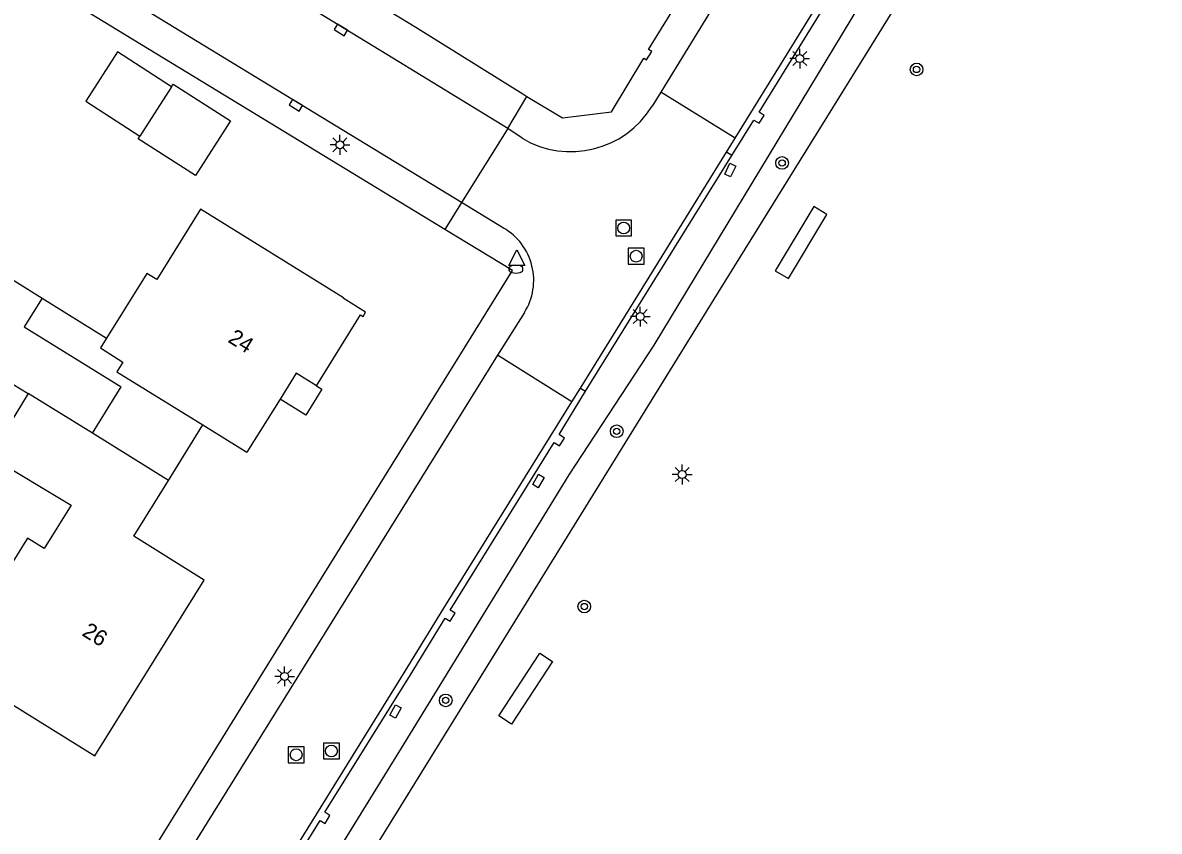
# Model space of a CAD drawing. Extents: x 136000 to 141000, y 400494 to 402006.
# Drawn here: x 138301.1 to 138373, y 401870.6 to 401921.7 of the extents above; entities that cross this region are included whole.
import ezdxf

# ---------------------------------------------------------------- set-up
doc = ezdxf.new("R2010")
doc.units = 0
for name, color, linetype in [('gg-afsc-hekwerk', 7, 'Continuous'), ('gg-anno-huisnummerreeks BGT', 7, 'Continuous'), ('gg-bbg-bijgebouw', 7, 'Continuous'), ('gg-bbg-gedigitaliseerde bebouwing', 7, 'Continuous'), ('gg-bbg-gedigitaliseerde bijgebouw', 7, 'Continuous'), ('gg-bbg-hoofdgebouw', 7, 'Continuous'), ('gg-bbg-luifel en loopbrug', 7, 'Continuous'), ('gg-bbg-overig bouwwerk', 7, 'Continuous'), ('gg-bbg-tussenscheiding', 7, 'Continuous'), ('gg-knt-verharding', 7, 'Continuous'), ('gg-knt-verharding nz', 7, 'Continuous'), ('gg-kntw-greppel-droge sloot', 7, 'Continuous'), ('gt-grn-weggrens', 7, 'Continuous'), ('gt-symb-boom', 7, 'Continuous'), ('gt-symb-brandkraan', 7, 'Continuous'), ('gt-symb-kolk', 7, 'Continuous'), ('gt-symb-kolk center center', 7, 'Continuous'), ('gt-symb-lichtmast', 7, 'Continuous'), ('gt-symb-rioolschacht', 7, 'Continuous'), ('gt-symb-waterafsluiter', 7, 'Continuous')]:
    doc.layers.add(name, color=color, linetype=linetype)

# ---------------------------------------------------------------- blocks, each defined once
blk = doc.blocks.new('gt0-KOLK')
at = {"layer": 'gt-symb-kolk'}
blk.add_lwpolyline([(0, 0), (0.375, 0), (0.375, 0.4), (-0.375, 0.4), (-0.375, 0), (0, 0)], dxfattribs=at)
blk = doc.blocks.new('gt0-LMAST')
at = {"layer": 'gt-symb-lichtmast'}
for p, q in [((-0.182, 0.173), (-0.447, 0.438)), ((-0.005, 0.246), (-0.005, 0.621)), ((0.172, 0.173), (0.437, 0.438)), ((-0.255, -0.004), (-0.63, -0.004)), ((-0.182, -0.181), (-0.447, -0.446)), ((-0.005, -0.254), (-0.005, -0.629)), ((0.437, -0.446), (0.172, -0.181)), ((0.245, -0.004), (0.62, -0.004))]:
    blk.add_line(p, q, dxfattribs=at)
blk.add_circle((-0.005, -0.004), 0.25, dxfattribs=at)
blk = doc.blocks.new('gt0-RS')
at = {"layer": 'gt-symb-rioolschacht'}
blk.add_lwpolyline([(-0.5, -0.5), (0.5, -0.5), (0.5, 0.5), (-0.5, 0.5)], close=True, dxfattribs=at)
blk.add_circle((0, 0), 0.375, dxfattribs=at)
blk = doc.blocks.new('gt0-BOOM')
at = {"layer": 'gt-symb-boom'}
for radius in [0.4, 0.2]:
    blk.add_circle((0, 0), radius, dxfattribs=at)
blk = doc.blocks.new('gt0-KOLKCC')
at = {"layer": 'gt-symb-kolk center center'}
blk.add_lwpolyline([(-0.375, 0.2), (0.375, 0.2), (0.375, -0.2), (-0.375, -0.2)], close=True, dxfattribs=at)
blk = doc.blocks.new('gt0-BR')
at = {"layer": 'gt-symb-brandkraan'}
for centre, radius, start, end in [((-0.244, 0), 0.206, 107.56694, 252.43307), ((0.599, -2.664), 3, 106.89205, 107.56694), ((0, -0.691), 0.938, 73.10799, 106.89205), ((-0.599, -2.664), 3, 72.43309, 73.10799), ((0.244, 0), 0.206, 287.56695, 72.43309), ((0.599, 2.664), 3, 252.43307, 253.10797), ((0, 0.691), 0.938, 253.10797, 286.89206), ((-0.599, 2.664), 3, 286.89206, 287.56695)]:
    blk.add_arc(centre, radius, start, end, dxfattribs=at)
blk = doc.blocks.new('gt0-WAFSL')
at = {"layer": 'gt-symb-waterafsluiter'}
for p, q in [((-0.5, -0.333), (0, 0.667)), ((0, 0.667), (0.5, -0.333)), ((0.5, -0.333), (-0.5, -0.333))]:
    blk.add_line(p, q, dxfattribs=at)

msp = doc.modelspace()

# ---------------------------------------------------------------- linework, layer by layer
at = {"layer": 'gg-afsc-hekwerk'}
msp.add_lwpolyline([(138373.01, 401949.656), (138345.121, 401904.702), (138305.569, 401840.727)], dxfattribs=at)
at = {"layer": 'gg-bbg-bijgebouw'}
for p, q in [((138310.559, 401917.685), (138308.564, 401914.574)), ((138305.552, 401895.799), (138307.375, 401898.729))]:
    msp.add_line(p, q, dxfattribs=at)
msp.add_lwpolyline([(138310.559, 401917.685), (138307.14, 401919.886), (138305.145, 401916.775), (138308.564, 401914.574)], dxfattribs=at)
at = {"layer": 'gg-bbg-gedigitaliseerde bebouwing'}
for p, q in [((138312.381, 401909.94), (138309.623, 401905.499)), ((138312.539, 401896.314), (138315.321, 401894.59))]:
    msp.add_line(p, q, dxfattribs=at)
for points in [[(138309.623, 401905.499), (138308.992, 401905.892), (138306.445, 401901.8)], [(138306.445, 401901.8), (138306.057, 401901.177), (138307.486, 401900.287), (138307.107, 401899.678), (138312.539, 401896.314)], [(138299.935, 401895.726), (138299.078, 401894.315), (138304.216, 401891.237), (138302.504, 401888.506), (138301.45, 401889.164), (138296.481, 401881.164), (138299.224, 401879.416), (138305.711, 401875.41)]]:
    msp.add_lwpolyline(points, dxfattribs=at)
at = {"layer": 'gg-bbg-gedigitaliseerde bijgebouw'}
for p, q in [((138297.527, 401907.351), (138302.377, 401904.332)), ((138302.377, 401904.332), (138301.248, 401902.518)), ((138301.248, 401902.518), (138307.375, 401898.729))]:
    msp.add_line(p, q, dxfattribs=at)
at = {"layer": 'gg-bbg-hoofdgebouw'}
for p, q in [((138321.421, 401904.34), (138312.381, 401909.94)), ((138317.418, 401897.941), (138315.321, 401894.59)), ((138310.357, 401892.808), (138305.552, 401895.799)), ((138305.711, 401875.41), (138312.621, 401886.51))]:
    msp.add_line(p, q, dxfattribs=at)
for points in [[(138319.714, 401898.794), (138322.512, 401903.266), (138322.668, 401903.169), (138322.827, 401903.437), (138321.411, 401904.323), (138321.421, 401904.34)], [(138319.714, 401898.794), (138318.447, 401899.586), (138317.418, 401897.941)], [(138312.621, 401886.51), (138308.164, 401889.285), (138310.357, 401892.808)]]:
    msp.add_lwpolyline(points, dxfattribs=at)
at = {"layer": 'gg-bbg-luifel en loopbrug'}
for p, q in [((138302.377, 401904.332), (138306.445, 401901.8)), ((138310.357, 401892.808), (138312.539, 401896.314))]:
    msp.add_line(p, q, dxfattribs=at)
for points in [[(138310.559, 401917.685), (138310.668, 401917.855), (138314.283, 401915.536), (138312.071, 401912.087), (138308.456, 401914.405), (138308.564, 401914.574)], [(138319.714, 401898.794), (138320.068, 401898.572), (138319.039, 401896.927), (138317.418, 401897.941)]]:
    msp.add_lwpolyline(points, dxfattribs=at)
at = {"layer": 'gg-bbg-overig bouwwerk'}
for points in [[(138348.728, 401906.045), (138349.562, 401905.567), (138351.991, 401909.616), (138351.168, 401910.11), (138348.728, 401906.045)], [(138332.047, 401877.403), (138331.245, 401877.929), (138333.849, 401881.897), (138334.651, 401881.371), (138332.047, 401877.403)]]:
    msp.add_lwpolyline(points, dxfattribs=at)
at = {"layer": 'gg-bbg-tussenscheiding'}
for p, q in [((138297.147, 401900.955), (138301.492, 401898.29)), ((138301.492, 401898.29), (138299.935, 401895.726)), ((138305.552, 401895.799), (138301.492, 401898.29))]:
    msp.add_line(p, q, dxfattribs=at)
at = {"layer": 'gg-knt-verharding'}
for p, q in [((138331.822, 401915.056), (138324.177, 401919.734)), ((138341.486, 401917.347), (138340.938, 401916.453)), ((138346.202, 401914.43), (138341.486, 401917.347)), ((138331.822, 401915.056), (138328.885, 401910.375)), ((138332.725, 401914.429), (138331.822, 401915.056)), ((138345.656, 401913.544), (138346.202, 401914.43)), ((138336.414, 401898.643), (138345.656, 401913.544)), ((138336.735, 401898.439), (138345.98, 401913.343)), ((138345.98, 401913.343), (138345.656, 401913.544)), ((138331.542, 401908.756), (138328.885, 401910.375)), ((138332.867, 401903.421), (138331.158, 401900.721)), ((138331.158, 401900.721), (138300.186, 401850.873)), ((138335.874, 401897.773), (138331.158, 401900.721)), ((138335.874, 401897.773), (138336.414, 401898.643)), ((138336.414, 401898.643), (138336.735, 401898.439))]:
    msp.add_line(p, q, dxfattribs=at)
for points in [[(138328.885, 401910.375), (138297.653, 401929.4), (138237.617, 401965.909), (138221.001, 401975.982)], [(138333.03, 401917.072), (138335.285, 401915.721), (138338.376, 401916.105), (138340.417, 401919.496), (138340.597, 401919.39), (138340.919, 401919.925), (138340.725, 401920.035), (138358.377, 401948.561), (138358.289, 401948.618), (138361.196, 401953.265), (138361.294, 401953.216), (138367.83, 401963.789), (138372.89, 401971.865), (138371.981, 401973.827), (138369.065, 401975.629)], [(138327.848, 401908.671), (138285.589, 401934.388), (138257.684, 401951.34), (138236.669, 401964.15), (138222.445, 401972.772)], [(138372.461, 401967.476), (138350.261, 401931.646), (138341.486, 401917.347)], [(138346.202, 401914.43), (138353.256, 401925.873), (138371.221, 401954.88)], [(138345.98, 401913.343), (138347.379, 401915.584), (138347.715, 401915.378), (138348.026, 401915.877), (138347.709, 401916.085), (138353.604, 401925.647), (138354.228, 401926.699), (138354.569, 401926.484), (138354.878, 401926.984), (138354.555, 401927.187), (138362.698, 401940.354), (138363.02, 401940.152), (138363.332, 401940.662), (138363.014, 401940.857), (138370.083, 401952.301), (138370.413, 401952.098), (138370.728, 401952.595), (138370.399, 401952.794), (138371.472, 401954.574)], [(138311.655, 401930.682), (138311.431, 401930.322), (138325.998, 401921.446), (138332.765, 401917.231), (138333.03, 401917.072)], [(138297.44, 401850.098), (138299.54, 401853.551), (138319.069, 401885.066), (138325.486, 401895.372), (138332.118, 401906.073), (138327.848, 401908.671)], [(138304.729, 401846.835), (138306.181, 401849.173), (138306.511, 401848.964), (138306.824, 401849.468), (138306.507, 401849.673), (138312.052, 401858.554), (138312.356, 401858.335), (138312.675, 401858.835), (138312.341, 401859.038), (138319.947, 401871.323), (138320.27, 401871.124), (138320.574, 401871.628), (138320.247, 401871.833), (138325.664, 401880.523), (138327.852, 401884.092), (138328.174, 401883.904), (138328.487, 401884.415), (138328.176, 401884.603), (138334.756, 401895.194), (138335.081, 401894.99), (138335.394, 401895.477), (138335.058, 401895.705), (138336.735, 401898.439)], [(138304.937, 401847.944), (138311.578, 401858.579), (138325.331, 401880.756), (138327.951, 401885.011), (138335.874, 401897.773)]]:
    msp.add_lwpolyline(points, dxfattribs=at)
for centre, radius, start, end in [((138335.803, 401919.614), 6.03, 239.30216, 328.38591), ((138329.665, 401905.458), 3.795, 327.54446, 60.35108)]:
    msp.add_arc(centre, radius, start, end, dxfattribs=at)
at = {"layer": 'gg-knt-verharding nz'}
msp.add_lwpolyline([(138324.177, 401919.734), (138307.062, 401930.166), (138307.149, 401930.307)], dxfattribs=at)
at = {"layer": 'gg-kntw-greppel-droge sloot'}
msp.add_lwpolyline([(138299.761, 401834.313), (138301.948, 401839.121), (138303.738, 401841.788), (138305.413, 401844.644), (138309.626, 401851.049), (138316.668, 401862.242), (138325.261, 401876.165), (138335.698, 401893.168), (138341.071, 401901.364), (138357.111, 401927.883), (138364.216, 401939.566), (138366.123, 401942.519), (138369.812, 401948.02), (138372.749, 401952.233)], dxfattribs=at)
at = {"layer": 'gt-grn-weggrens'}
for p, q in [((138331.822, 401915.056), (138333.03, 401917.072)), ((138328.885, 401910.375), (138327.848, 401908.671))]:
    msp.add_line(p, q, dxfattribs=at)

# ---------------------------------------------------------------- block references
at = {"layer": 'gt-symb-boom'}
for p in [(138357.664, 401918.778), (138349.164, 401912.873), (138338.704, 401895.911), (138336.657, 401884.838), (138327.895, 401878.906)]:
    msp.add_blockref('gt0-BOOM', p, dxfattribs=at)
at = {"layer": 'gt-symb-brandkraan'}
msp.add_blockref('gt0-BR', (138332.329, 401906.162), dxfattribs=at)
at = {"layer": 'gt-symb-kolk'}
for p, rotation in [((138321.362, 401921.45), 148.64043834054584), ((138318.526, 401916.688), 148.64043834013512)]:
    msp.add_blockref('gt0-KOLK', p, dxfattribs=dict(at, rotation=rotation))
at = {"layer": 'gt-symb-kolk center center'}
for p, rotation in [((138345.887, 401912.425), -115.4751407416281), ((138333.757, 401892.767), -119.63777902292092), ((138324.719, 401878.202), -119.3195121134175)]:
    msp.add_blockref('gt0-KOLKCC', p, dxfattribs=dict(at, rotation=rotation))
at = {"layer": 'gt-symb-lichtmast'}
for p in [(138350.283, 401919.473), (138321.212, 401914.022), (138340.202, 401903.166), (138342.85, 401893.182), (138317.713, 401880.426)]:
    msp.add_blockref('gt0-LMAST', p, dxfattribs=at)
at = {"layer": 'gt-symb-rioolschacht'}
for p in [(138339.145, 401908.757), (138339.937, 401906.978), (138318.439, 401875.467), (138320.669, 401875.707)]:
    msp.add_blockref('gt0-RS', p, dxfattribs=at)
at = {"layer": 'gt-symb-waterafsluiter'}
msp.add_blockref('gt0-WAFSL', (138332.392, 401906.714), dxfattribs=at)

# ---------------------------------------------------------------- texts
at = {"layer": 'gg-anno-huisnummerreeks BGT'}
for s, rotation, p in [('24', 328, (138314.066, 401901.59)), ('26', 328.1, (138304.836, 401883.044))]:
    msp.add_text(s, height=1, rotation=rotation, dxfattribs=at).set_placement(p)

doc.saveas('drawing.dxf')
